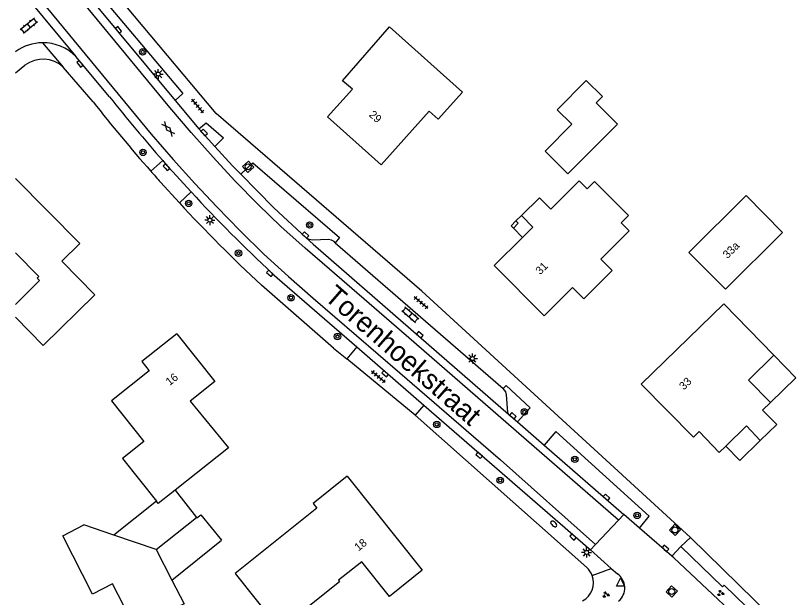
# Model space of a CAD drawing. Extents: x 137999 to 141000, y 397500 to 400501.
# Drawn here: x 138000 to 138097, y 398761.4 to 398834.1 of the extents above; entities that cross this region are included whole.
import ezdxf

# ---------------------------------------------------------------- set-up
doc = ezdxf.new("R2010")
doc.units = 0
for name, color, linetype in [('gg-afsc-erfafscheiding', 7, 'Continuous'), ('gg-afsc-hekwerk', 7, 'Continuous'), ('gg-anno-huisnummerreeks BGT', 7, 'Continuous'), ('gg-anno-openbare ruimte label', 7, 'Continuous'), ('gg-bbg-bijgebouw', 7, 'Continuous'), ('gg-bbg-gedigitaliseerde bebouwing', 7, 'Continuous'), ('gg-bbg-gedigitaliseerde bijgebouw', 7, 'Continuous'), ('gg-bbg-hoofdgebouw', 7, 'Continuous'), ('gg-bbg-luifel en loopbrug', 7, 'Continuous'), ('gg-bbg-onder overbouw', 7, 'Continuous'), ('gg-bbg-pand overbouw', 7, 'Continuous'), ('gg-bbg-pilaar onder overbouw', 7, 'Continuous'), ('gg-bbg-pilaar pand', 7, 'Continuous'), ('gg-bbg-tussenscheiding', 7, 'Continuous'), ('gg-knt-verharding', 7, 'Continuous'), ('gg-knt-verharding nz', 7, 'Continuous'), ('gt-grn-groengrens', 7, 'Continuous'), ('gt-grn-weggrens', 7, 'Continuous'), ('gt-symb-boom', 7, 'Continuous'), ('gt-symb-brandkraan', 7, 'Continuous'), ('gt-symb-gesloten verharding', 7, 'Continuous'), ('gt-symb-groenvak', 7, 'Continuous'), ('gt-symb-klinker verharding', 7, 'Continuous'), ('gt-symb-kolk', 7, 'Continuous'), ('gt-symb-lichtmast', 7, 'Continuous'), ('gt-symb-rioolschacht', 7, 'Continuous'), ('gt-symb-tegel verharding', 7, 'Continuous'), ('gt-symb-waterafsluiter', 7, 'Continuous')]:
    doc.layers.add(name, color=color, linetype=linetype)

# ---------------------------------------------------------------- blocks, each defined once
blk = doc.blocks.new('gt0-TEG1')
at = {"layer": 'gt-symb-tegel verharding'}
for p, q in [((-1.125, 0), (1.125, 0)), ((-0.9, -0.25), (-0.9, 0.25)), ((-0.45, -0.25), (-0.45, 0.25)), ((0, -0.25), (0, 0.25)), ((0.45, -0.25), (0.45, 0.25)), ((0.9, -0.25), (0.9, 0.25))]:
    blk.add_line(p, q, dxfattribs=at)
blk = doc.blocks.new('gt0-KOLK')
at = {"layer": 'gt-symb-kolk'}
blk.add_lwpolyline([(0, 0), (0.375, 0), (0.375, 0.4), (-0.375, 0.4), (-0.375, 0), (0, 0)], dxfattribs=at)
blk = doc.blocks.new('gt0-LMAST')
at = {"layer": 'gt-symb-lichtmast'}
for p, q in [((-0.182, 0.173), (-0.447, 0.438)), ((-0.005, 0.246), (-0.005, 0.621)), ((0.172, 0.173), (0.437, 0.438)), ((-0.255, -0.004), (-0.63, -0.004)), ((-0.182, -0.181), (-0.447, -0.446)), ((-0.005, -0.254), (-0.005, -0.629)), ((0.437, -0.446), (0.172, -0.181)), ((0.245, -0.004), (0.62, -0.004))]:
    blk.add_line(p, q, dxfattribs=at)
blk.add_circle((-0.005, -0.004), 0.25, dxfattribs=at)
blk = doc.blocks.new('gt0-BOOM')
at = {"layer": 'gt-symb-boom'}
for radius in [0.4, 0.2]:
    blk.add_circle((0, 0), radius, dxfattribs=at)
blk = doc.blocks.new('gt0-KL1')
at = {"layer": 'gt-symb-klinker verharding'}
for p, q in [((-1.15, 0.3), (1.15, 0.3)), ((-1, -0.3), (-1, 0.3)), ((-0.5, 0.3), (-0.5, 0.45)), ((0, -0.3), (0, 0.3)), ((0.5, 0.3), (0.5, 0.45)), ((1, -0.3), (1, 0.3)), ((-1.15, -0.3), (1.15, -0.3)), ((-0.5, -0.45), (-0.5, -0.3)), ((0.5, -0.45), (0.5, -0.3))]:
    blk.add_line(p, q, dxfattribs=at)
blk = doc.blocks.new('gt0-RS')
at = {"layer": 'gt-symb-rioolschacht'}
blk.add_lwpolyline([(-0.5, -0.5), (0.5, -0.5), (0.5, 0.5), (-0.5, 0.5)], close=True, dxfattribs=at)
blk.add_circle((0, 0), 0.375, dxfattribs=at)
blk = doc.blocks.new('gt0-GESVH1')
at = {"layer": 'gt-symb-gesloten verharding'}
for p, q in [((-0.992, -0.261), (0.008, 0.239)), ((0.008, -0.261), (-0.992, 0.239)), ((0.008, 0.239), (1.008, -0.261)), ((1.008, 0.239), (0.008, -0.261))]:
    blk.add_line(p, q, dxfattribs=at)
blk = doc.blocks.new('gt0-GRVAK')
at = {"layer": 'gt-symb-groenvak'}
for p, q in [((-0.11, 0.189), (-0.228, 0.24)), ((-0.182, 0.153), (0.088, 0.153)), ((-0.091, 0.211), (-0.156, 0.322)), ((-0.047, 0.214), (-0.047, 0.393)), ((-0.004, 0.211), (0.061, 0.322)), ((0.015, 0.189), (0.133, 0.24)), ((0.262, -0.052), (0.197, 0.059)), ((0.305, -0.049), (0.305, 0.13)), ((0.349, -0.052), (0.414, 0.059)), ((-0.245, -0.228), (-0.363, -0.177)), ((-0.318, -0.264), (-0.047, -0.264)), ((-0.226, -0.206), (-0.291, -0.095)), ((-0.183, -0.203), (-0.183, -0.024)), ((-0.139, -0.206), (-0.074, -0.095)), ((-0.12, -0.228), (-0.002, -0.177)), ((0.243, -0.074), (0.125, -0.023)), ((0.17, -0.11), (0.441, -0.11)), ((0.368, -0.074), (0.486, -0.023))]:
    blk.add_line(p, q, dxfattribs=at)
blk = doc.blocks.new('gt0-WAFSL')
at = {"layer": 'gt-symb-waterafsluiter'}
for p, q in [((-0.5, -0.333), (0, 0.667)), ((0, 0.667), (0.5, -0.333)), ((0.5, -0.333), (-0.5, -0.333))]:
    blk.add_line(p, q, dxfattribs=at)
blk = doc.blocks.new('gt0-BR')
at = {"layer": 'gt-symb-brandkraan'}
for centre, radius, start, end in [((-0.244, 0), 0.206, 107.56694, 252.43307), ((0.599, -2.664), 3, 106.89205, 107.56694), ((0, -0.691), 0.938, 73.10799, 106.89205), ((-0.599, -2.664), 3, 72.43309, 73.10799), ((0.244, 0), 0.206, 287.56695, 72.43309), ((0.599, 2.664), 3, 252.43307, 253.10797), ((0, 0.691), 0.938, 253.10797, 286.89206), ((-0.599, 2.664), 3, 286.89206, 287.56695)]:
    blk.add_arc(centre, radius, start, end, dxfattribs=at)

msp = doc.modelspace()

# ---------------------------------------------------------------- linework, layer by layer
at = {"layer": 'gg-afsc-erfafscheiding'}
for p, q in [((138000, 398826.903), (138001.179, 398827.861)), ((138009.679, 398823.292), (138005.968, 398827.617)), ((138020.465, 398810.673), (138018.104, 398813.261)), ((138039.732, 398792.53), (138030.701, 398800.402)), ((138039.732, 398792.53), (138041.382, 398791.174)), ((138071.341, 398765.147), (138049.926, 398784.152))]:
    msp.add_line(p, q, dxfattribs=at)
for centre, radius, start, end in [((138003.429, 398824.9), 3.719, 46.93677, 127.22983), ((138168.96, 398948.53), 202.62, 218.17693, 221.36524), ((138149.344, 398931.023), 176.329, 221.30808, 221.90169), ((138169.798, 398949.261), 203.733, 222.86277, 226.94165), ((138069.648, 398763.24), 2.55, 20.54925, 48.4101), ((138069.645, 398763.237), 2.554, 297.19228, 20.58258)]:
    msp.add_arc(centre, radius, start, end, dxfattribs=at)
at = {"layer": 'gg-afsc-hekwerk'}
msp.add_line((138097.723, 398755.793), (138084.294, 398768.89), dxfattribs=at)
at = {"layer": 'gg-bbg-bijgebouw'}
for p, q in [((138019.934, 398774.777), (138022.595, 398771.385)), ((138017.596, 398773.398), (138012.267, 398769.151)), ((138012.267, 398769.151), (138008.537, 398770.454))]:
    msp.add_line(p, q, dxfattribs=at)
msp.add_lwpolyline([(138022.595, 398771.385), (138022.65, 398771.315), (138023.154, 398771.711), (138025.71, 398768.534)], dxfattribs=at)
at = {"layer": 'gg-bbg-gedigitaliseerde bebouwing'}
msp.add_line((138000, 398796.383), (138003.467, 398792.864), dxfattribs=at)
for points in [[(138040.831, 398825.93), (138046.712, 398832.651), (138055.826, 398824.515)], [(138084.101, 398804.484), (138091.238, 398811.578), (138095.808, 398806.98), (138088.671, 398799.886)], [(138000, 398804.42), (138002.909, 398801.467), (138002.71, 398801.27), (138003.012, 398800.964), (138000, 398797.997)], [(138078.163, 398788.031), (138088.466, 398798.077), (138094.729, 398791.632)], [(138094.298, 398785.738), (138091.563, 398788.511), (138094.729, 398791.632)], [(138095.073, 398782.983), (138093.314, 398784.768), (138094.298, 398785.738)], [(138041.421, 398776.53), (138037.176, 398773.143), (138037.653, 398772.545), (138027.442, 398764.389), (138033.011, 398757.41)]]:
    msp.add_lwpolyline(points, dxfattribs=at)
at = {"layer": 'gg-bbg-gedigitaliseerde bijgebouw'}
msp.add_line((138019.541, 398763.57), (138025.71, 398768.534), dxfattribs=at)
for points in [[(138066.134, 398817.121), (138068.967, 398814.295), (138075.167, 398820.514), (138072.518, 398823.155), (138073.297, 398823.936), (138071.292, 398825.935), (138067.667, 398822.3), (138069.488, 398820.485), (138066.134, 398817.121)], [(138019.541, 398763.57), (138021.05, 398760.615), (138014.968, 398757.509), (138012.119, 398763.087), (138009.613, 398761.807), (138005.888, 398769.102), (138008.537, 398770.454)]]:
    msp.add_lwpolyline(points, dxfattribs=at)
at = {"layer": 'gg-bbg-hoofdgebouw'}
for p, q in [((138084.101, 398804.484), (138088.671, 398799.886)), ((138095.073, 398782.983), (138093.025, 398780.993))]:
    msp.add_line(p, q, dxfattribs=at)
for points in [[(138055.826, 398824.515), (138052.791, 398821.12), (138051.661, 398822.13), (138045.681, 398815.43), (138038.971, 398821.42), (138042.071, 398824.85), (138040.831, 398825.93)], [(138000, 398813.734), (138008.021, 398805.59), (138005.775, 398803.376), (138009.893, 398799.194), (138003.467, 398792.864)], [(138063.188, 398809.082), (138065.449, 398811.317), (138066.874, 398809.886), (138070.414, 398813.417), (138071.403, 398812.426), (138072.323, 398813.344), (138076.568, 398809.089), (138075.647, 398808.171), (138076.643, 398807.173), (138073.103, 398803.642), (138074.53, 398802.212), (138070.99, 398798.68), (138069.571, 398800.103), (138066.031, 398796.572), (138059.773, 398802.845), (138063.322, 398806.363)], [(138020.161, 398794.32), (138015.766, 398790.851), (138016.705, 398789.676), (138011.992, 398785.941)], [(138020.161, 398794.32), (138024.901, 398788.35), (138021.811, 398785.89)], [(138088.712, 398780.306), (138087.892, 398779.51), (138085.367, 398782.108), (138084.673, 398781.418), (138078.163, 398788.031)], [(138011.992, 398785.941), (138016.032, 398780.877), (138013.342, 398778.728), (138017.596, 398773.398)], [(138021.811, 398785.89), (138026.615, 398780.063), (138019.934, 398774.777)], [(138093.025, 398780.993), (138091.298, 398782.813), (138088.712, 398780.306)], [(138041.421, 398776.53), (138050.771, 398764.81), (138046.701, 398761.53), (138043.271, 398765.84), (138040.331, 398763.53), (138040.461, 398763.36), (138033.011, 398757.41)]]:
    msp.add_lwpolyline(points, dxfattribs=at)
at = {"layer": 'gg-bbg-luifel en loopbrug'}
for points in [[(138094.729, 398791.632), (138097.466, 398788.81), (138094.298, 398785.738)], [(138088.712, 398780.306), (138090.459, 398778.505), (138093.025, 398780.993)]]:
    msp.add_lwpolyline(points, dxfattribs=at)
at = {"layer": 'gg-bbg-onder overbouw'}
msp.add_lwpolyline([(138063.322, 398806.363), (138064.619, 398807.645), (138063.188, 398809.082)], dxfattribs=at)
at = {"layer": 'gg-bbg-pand overbouw'}
for p, q in [((138063.188, 398809.082), (138062.491, 398808.419)), ((138062.198, 398807.524), (138063.322, 398806.363))]:
    msp.add_line(p, q, dxfattribs=at)
at = {"layer": 'gg-bbg-pilaar onder overbouw'}
msp.add_lwpolyline([(138062.198, 398807.524), (138062.789, 398808.129), (138062.491, 398808.419)], dxfattribs=at)
at = {"layer": 'gg-bbg-pilaar pand'}
msp.add_lwpolyline([(138062.491, 398808.419), (138061.901, 398807.814), (138062.198, 398807.524)], dxfattribs=at)
at = {"layer": 'gg-bbg-tussenscheiding'}
for q in [(138022.595, 398771.385), (138012.267, 398769.151), (138019.541, 398763.57)]:
    msp.add_line((138017.585, 398767.399), q, dxfattribs=at)
msp.add_lwpolyline([(138019.934, 398774.777), (138017.825, 398773.108), (138017.596, 398773.398)], dxfattribs=at)
at = {"layer": 'gg-knt-verharding'}
for p, q in [((138005.63, 398840.675), (138019.949, 398823.444)), ((138000, 398838.043), (138007.525, 398828.941)), ((138000, 398829.541), (138000.021, 398829.558)), ((138011.731, 398823.92), (138007.525, 398828.941)), ((138019.949, 398823.444), (138022.883, 398819.914)), ((138022.883, 398819.914), (138024.901, 398817.703)), ((138018.39, 398815.947), (138016.891, 398814.627)), ((138021.929, 398812.032), (138019.592, 398814.594)), ((138039.942, 398805.695), (138060.914, 398787.472)), ((138032.066, 398801.864), (138042.617, 398792.693)), ((138084.294, 398768.89), (138050.731, 398799.63)), ((138042.617, 398792.693), (138041.382, 398791.174)), ((138042.617, 398792.693), (138050.998, 398785.408)), ((138049.926, 398784.152), (138041.382, 398791.174)), ((138050.998, 398785.408), (138049.926, 398784.152)), ((138050.998, 398785.408), (138071.804, 398767.323)), ((138061.587, 398784.277), (138062.683, 398783.323)), ((138062.683, 398783.323), (138066.022, 398780.418)), ((138066.022, 398780.418), (138075.975, 398771.758)), ((138075.975, 398771.758), (138075.312, 398771.053)), ((138077.934, 398770.054), (138075.975, 398771.758)), ((138077.934, 398770.054), (138079.152, 398771.538)), ((138075.312, 398771.053), (138072.433, 398767.992)), ((138072.433, 398767.992), (138071.804, 398767.323)), ((138081.955, 398766.556), (138083.118, 398767.76)), ((138071.804, 398767.323), (138074.413, 398765.007)), ((138074.413, 398765.007), (138075.179, 398764.326))]:
    msp.add_line(p, q, dxfattribs=at)
for points in [[(138050.731, 398799.63), (138025.051, 398821.82), (138004.644, 398846.198)], [(138005.63, 398840.675), (138006.54, 398841.412), (138020.915, 398824.336), (138019.949, 398823.444)], [(138022.883, 398819.914), (138023.825, 398820.667), (138025.977, 398818.777), (138024.901, 398817.703)], [(138024.901, 398817.703), (138027.101, 398815.31), (138028.123, 398814.266)], [(138028.123, 398814.266), (138029.619, 398815.661), (138040.462, 398806.334), (138039.942, 398805.695)], [(138028.123, 398814.266), (138032.261, 398810.04), (138036.315, 398806.308)], [(138036.315, 398806.308), (138037.171, 398805.52), (138061.587, 398784.277)], [(138039.942, 398805.695), (138039.782, 398805.834), (138039.452, 398806.026), (138039.075, 398806.086), (138037.075, 398806.026), (138036.667, 398806.093), (138036.315, 398806.308)], [(138060.914, 398787.472), (138061.279, 398787.869), (138064.296, 398785.074), (138062.683, 398783.323)], [(138061.587, 398784.277), (138061.485, 398784.507), (138061.343, 398786.692), (138061.242, 398787.081), (138060.914, 398787.472)], [(138079.152, 398771.538), (138067.484, 398782.126), (138066.022, 398780.418)], [(138081.955, 398766.556), (138081.032, 398767.38), (138077.934, 398770.054)], [(138083.118, 398767.76), (138088.307, 398762.711), (138088.518, 398762.921), (138091.279, 398760.203), (138091.05, 398759.974), (138096.593, 398754.61), (138095.682, 398753.689)], [(138094.003, 398755.257), (138082.223, 398766.32), (138081.955, 398766.556)]]:
    msp.add_lwpolyline(points, dxfattribs=at)
for centre, radius, start, end in [((138003.4, 398824.96), 5.706, 90.19068, 126.31049), ((138003.418, 398824.915), 5.751, 44.43001, 90.36953), ((138169.794, 398949.166), 201.669, 218.3926, 221.34425), ((138179.184, 398957.585), 214.281, 221.3758, 221.85972), ((138169.139, 398948.656), 200.841, 222.86409, 226.96096), ((138073.97, 398762.577), 2.126, 309.73879, 55.3373)]:
    msp.add_arc(centre, radius, start, end, dxfattribs=at)
at = {"layer": 'gg-knt-verharding nz'}
for points in [[(138075.312, 398771.053), (138049.75, 398793.279), (138039.203, 398802.38), (138036.173, 398805.027), (138033.128, 398807.736), (138030.29, 398810.473), (138027.409, 398813.428), (138024.701, 398816.358), (138021.944, 398819.449), (138019.286, 398822.563), (138008.86, 398835.208), (138001.743, 398843.785)], [(138000, 398839.8), (138002.627, 398836.646), (138016.939, 398819.259), (138019.683, 398816.094), (138022.382, 398813.1), (138025.16, 398810.164), (138028.045, 398807.178), (138031.03, 398804.243), (138034.107, 398801.46), (138037.187, 398798.776), (138048.006, 398789.436), (138060.558, 398778.566), (138072.433, 398767.992)]]:
    msp.add_lwpolyline(points, dxfattribs=at)
at = {"layer": 'gt-grn-groengrens'}
for p, q in [((138003.381, 398830.666), (138005.968, 398827.617)), ((138020.465, 398810.673), (138021.929, 398812.032)), ((138072.036, 398764.135), (138074.413, 398765.007))]:
    msp.add_line(p, q, dxfattribs=at)
at = {"layer": 'gt-grn-weggrens'}
msp.add_line((138083.118, 398767.76), (138084.294, 398768.89), dxfattribs=at)

# ---------------------------------------------------------------- block references
at = {"layer": 'gt-symb-boom'}
for p in [(138015.873, 398829.522), (138015.917, 398816.974), (138021.626, 398810.605), (138036.732, 398807.91), (138027.847, 398804.388), (138034.4, 398798.819), (138040.217, 398793.974), (138063.553, 398784.566), (138052.612, 398783.001), (138069.858, 398778.644), (138060.528, 398776.019), (138077.644, 398771.64)]:
    msp.add_blockref('gt0-BOOM', p, dxfattribs=at)
at = {"layer": 'gt-symb-brandkraan', "rotation": -40.98653320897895}
msp.add_blockref('gt0-BR', (138067.227, 398770.572), dxfattribs=at)
at = {"layer": 'gt-symb-gesloten verharding', "rotation": 130.01095771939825}
msp.add_blockref('gt0-GESVH1', (138019.079, 398819.882), dxfattribs=at)
at = {"layer": 'gt-symb-groenvak'}
for p in [(138073.728, 398761.742), (138088.057, 398761.929)]:
    msp.add_blockref('gt0-GRVAK', p, dxfattribs=at)
at = {"layer": 'gt-symb-klinker verharding'}
for p, rotation in [((138001.68, 398832.812), 39.07161457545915), ((138049.3, 398796.678), 139.0134667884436)]:
    msp.add_blockref('gt0-KL1', p, dxfattribs=dict(at, rotation=rotation))
at = {"layer": 'gt-symb-kolk'}
for p, rotation in [((138012.705, 398832.161), -50.27513747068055), ((138007.895, 398827.895), -50.275137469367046), ((138023.41, 398819.326), -47.39100385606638), ((138018.705, 398814.99), -48.404518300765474), ((138036.086, 398806.518), -42.60899614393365), ((138031.635, 398801.721), -42.60899614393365), ((138050.369, 398794.041), -40.98653320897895), ((138046.043, 398789.185), -40.98653320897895), ((138061.989, 398783.93), -40.986533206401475), ((138057.767, 398778.993), -40.98653320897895), ((138073.693, 398773.744), -41.02413404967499), ((138069.497, 398768.8), -41.02413404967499), ((138081.032, 398767.38), -41.65967792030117)]:
    msp.add_blockref('gt0-KOLK', p, dxfattribs=dict(at, rotation=rotation))
at = {"layer": 'gt-symb-lichtmast'}
for p in [(138017.826, 398826.75), (138024.279, 398808.522), (138057.075, 398791.233), (138071.335, 398767.014)]:
    msp.add_blockref('gt0-LMAST', p, dxfattribs=at)
at = {"layer": 'gt-symb-rioolschacht'}
for p, rotation in [((138029.052, 398815.174), -47.39100385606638), ((138082.368, 398769.825), -44.189646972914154), ((138081.961, 398762.131), 137.60852136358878)]:
    msp.add_blockref('gt0-RS', p, dxfattribs=dict(at, rotation=rotation))
at = {"layer": 'gt-symb-tegel verharding'}
for p, rotation in [((138022.737, 398822.761), 130.010957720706), ((138050.647, 398798.214), 139.98904228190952), ((138045.309, 398788.948), 139.98904228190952)]:
    msp.add_blockref('gt0-TEG1', p, dxfattribs=dict(at, rotation=rotation))
at = {"layer": 'gt-symb-waterafsluiter'}
msp.add_blockref('gt0-WAFSL', (138075.546, 398763.116), dxfattribs=at)

# ---------------------------------------------------------------- texts
at = {"layer": 'gg-anno-huisnummerreeks BGT'}
for s, rotation, p in [('29', 318.2, (138044.065, 398821.566)), ('33a', 44.8, (138088.926, 398803.651)), ('31', 44.9, (138065.537, 398801.631)), ('16', 38.5, (138019.248, 398787.786)), ('33', 44.6, (138083.474, 398787.231)), ('18', 38.6, (138042.822, 398767.115))]:
    msp.add_text(s, height=1, rotation=rotation, dxfattribs=at).set_placement(p)
at = {"layer": 'gg-anno-openbare ruimte label'}
msp.add_text('Torenhoekstraat', height=2.5, rotation=318.9, dxfattribs=at).set_placement((138038.437, 398798.708))

doc.saveas('drawing.dxf')
